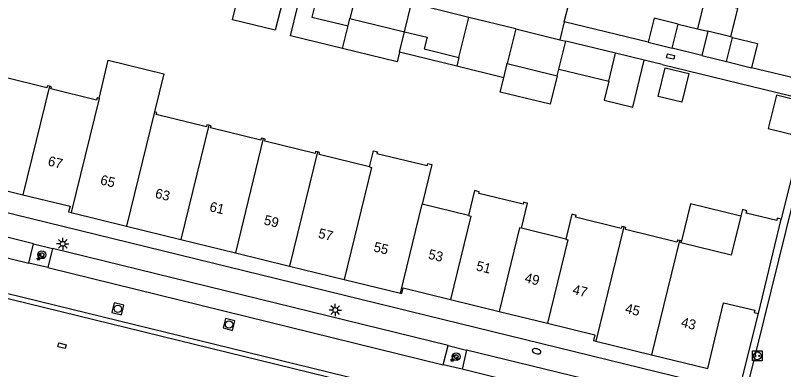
# Model space of a CAD drawing. Extents: x 125000 to 129004, y 397500 to 399008.
# Drawn here: x 126358.5 to 126436.9, y 398273.2 to 398309.3 of the extents above; entities that cross this region are included whole.
import ezdxf

# ---------------------------------------------------------------- set-up
doc = ezdxf.new("R2010")
doc.units = 0
for name, color, linetype in [('gg-afsc-erfafscheiding', 7, 'Continuous'), ('gg-afsc-hekwerk', 7, 'Continuous'), ('gg-anno-huisnummerreeks BGT', 7, 'Continuous'), ('gg-bbg-bijgebouw', 7, 'Continuous'), ('gg-bbg-gedigitaliseerde bebouwing', 7, 'Continuous'), ('gg-bbg-gedigitaliseerde bijgebouw', 7, 'Continuous'), ('gg-bbg-hoofdgebouw', 7, 'Continuous'), ('gg-bbg-luifel en loopbrug', 7, 'Continuous'), ('gg-bbg-tussenscheiding', 7, 'Continuous'), ('gg-knt-verharding', 7, 'Continuous'), ('gg-knt-verharding nz', 7, 'Continuous'), ('gt-grn-weggrens', 7, 'Continuous'), ('gt-symb-boom', 7, 'Continuous'), ('gt-symb-brandkraan', 7, 'Continuous'), ('gt-symb-groenvak', 7, 'Continuous'), ('gt-symb-kolk center center', 7, 'Continuous'), ('gt-symb-laadpunt elektrisch vervoer', 7, 'Continuous'), ('gt-symb-lichtmast', 7, 'Continuous'), ('gt-symb-rioolschacht', 7, 'Continuous')]:
    doc.layers.add(name, color=color, linetype=linetype)

# ---------------------------------------------------------------- blocks, each defined once
blk = doc.blocks.new('gt0-KOLKCC')
at = {"layer": 'gt-symb-kolk center center'}
blk.add_lwpolyline([(-0.375, 0.2), (0.375, 0.2), (0.375, -0.2), (-0.375, -0.2)], close=True, dxfattribs=at)
blk = doc.blocks.new('gt0-BR')
at = {"layer": 'gt-symb-brandkraan'}
for centre, radius, start, end in [((-0.244, 0), 0.206, 107.56694, 252.43307), ((0.599, -2.664), 3, 106.89205, 107.56694), ((0, -0.691), 0.938, 73.10799, 106.89205), ((-0.599, -2.664), 3, 72.43309, 73.10799), ((0.244, 0), 0.206, 287.56695, 72.43309), ((0.599, 2.664), 3, 252.43307, 253.10797), ((0, 0.691), 0.938, 253.10797, 286.89206), ((-0.599, 2.664), 3, 286.89206, 287.56695)]:
    blk.add_arc(centre, radius, start, end, dxfattribs=at)
blk = doc.blocks.new('gt0-LEV')
at = {"layer": 'gt-symb-laadpunt elektrisch vervoer'}
blk.add_lwpolyline([(-0.486, 0.501), (0.486, 0.501), (0.486, -0.499), (-0.486, -0.499)], close=True, dxfattribs=at)
for centre, radius in [((0, 0), 0.393), ((-0.186, 0), 0.0566), ((0.186, 0), 0.0566)]:
    blk.add_circle(centre, radius, dxfattribs=at)
blk = doc.blocks.new('gt0-GRVAK')
at = {"layer": 'gt-symb-groenvak'}
for p, q in [((-0.11, 0.189), (-0.228, 0.24)), ((-0.182, 0.153), (0.088, 0.153)), ((-0.091, 0.211), (-0.156, 0.322)), ((-0.047, 0.214), (-0.047, 0.393)), ((-0.004, 0.211), (0.061, 0.322)), ((0.015, 0.189), (0.133, 0.24)), ((0.262, -0.052), (0.197, 0.059)), ((0.305, -0.049), (0.305, 0.13)), ((0.349, -0.052), (0.414, 0.059)), ((-0.245, -0.228), (-0.363, -0.177)), ((-0.318, -0.264), (-0.047, -0.264)), ((-0.226, -0.206), (-0.291, -0.095)), ((-0.183, -0.203), (-0.183, -0.024)), ((-0.139, -0.206), (-0.074, -0.095)), ((-0.12, -0.228), (-0.002, -0.177)), ((0.243, -0.074), (0.125, -0.023)), ((0.17, -0.11), (0.441, -0.11)), ((0.368, -0.074), (0.486, -0.023))]:
    blk.add_line(p, q, dxfattribs=at)
blk = doc.blocks.new('gt0-BOOM')
at = {"layer": 'gt-symb-boom'}
for radius in [0.4, 0.2]:
    blk.add_circle((0, 0), radius, dxfattribs=at)
blk = doc.blocks.new('gt0-LMAST')
at = {"layer": 'gt-symb-lichtmast'}
for p, q in [((-0.182, 0.173), (-0.447, 0.438)), ((-0.005, 0.246), (-0.005, 0.621)), ((0.172, 0.173), (0.437, 0.438)), ((-0.255, -0.004), (-0.63, -0.004)), ((-0.182, -0.181), (-0.447, -0.446)), ((-0.005, -0.254), (-0.005, -0.629)), ((0.437, -0.446), (0.172, -0.181)), ((0.245, -0.004), (0.62, -0.004))]:
    blk.add_line(p, q, dxfattribs=at)
blk.add_circle((-0.005, -0.004), 0.25, dxfattribs=at)
blk = doc.blocks.new('gt0-RS')
at = {"layer": 'gt-symb-rioolschacht'}
blk.add_lwpolyline([(-0.5, -0.5), (0.5, -0.5), (0.5, 0.5), (-0.5, 0.5)], close=True, dxfattribs=at)
blk.add_circle((0, 0), 0.375, dxfattribs=at)

msp = doc.modelspace()

# ---------------------------------------------------------------- linework, layer by layer
at = {"layer": 'gg-afsc-erfafscheiding'}
for p, q in [((126423.116, 398306.534), (126414.543, 398308.615)), ((126424.536, 398304.265), (126422.71, 398304.705)), ((126439.649, 398302.482), (126433.647, 398303.936))]:
    msp.add_line(p, q, dxfattribs=at)
at = {"layer": 'gg-afsc-hekwerk'}
for p, q in [((126414.543, 398308.615), (126418.065, 398322.828)), ((126424.536, 398304.265), (126439.655, 398300.591)), ((126439.655, 398300.591), (126436.69, 398288.477)), ((126432.346, 398270.92), (126434.347, 398278.885))]:
    msp.add_line(p, q, dxfattribs=at)
at = {"layer": 'gg-bbg-bijgebouw'}
for p, q in [((126404.814, 398309.071), (126398.951, 398310.513)), ((126392.672, 398308.968), (126398.241, 398307.605)), ((126403.788, 398304.972), (126404.814, 398309.071)), ((126425.569, 398305.926), (126426.18, 398308.392)), ((126409.587, 398307.885), (126408.728, 398304.366)), ((126409.587, 398307.885), (126414.097, 398306.783)), ((126429.182, 398307.659), (126428.571, 398305.193)), ((126431.525, 398307.078), (126429.182, 398307.659)), ((126414.097, 398306.783), (126414.69, 398306.638)), ((126431.719, 398307.03), (126431.525, 398307.078)), ((126423.116, 398306.534), (126425.569, 398305.926)), ((126428.571, 398305.193), (126431.109, 398304.565)), ((126431.109, 398304.565), (126433.647, 398303.936)), ((126408.728, 398304.366), (126413.831, 398303.121)), ((126413.831, 398303.121), (126413.997, 398303.801))]:
    msp.add_line(p, q, dxfattribs=at)
for points in [[(126426.18, 398308.392), (126423.727, 398308.999), (126423.116, 398306.534)], [(126398.241, 398307.605), (126400.554, 398307.039), (126400.257, 398305.856), (126403.788, 398304.972)], [(126431.719, 398307.03), (126434.257, 398306.402), (126433.647, 398303.936)]]:
    msp.add_lwpolyline(points, dxfattribs=at)
at = {"layer": 'gg-bbg-gedigitaliseerde bebouwing'}
for points in [[(126367.07, 398300.809), (126368.015, 398304.696), (126373.683, 398303.317), (126372.738, 398299.429)], [(126394.655, 398293.826), (126395.061, 398295.471), (126395.469, 398295.369), (126395.427, 398295.198), (126400.555, 398293.95), (126400.605, 398294.154), (126401.018, 398294.052), (126400.037, 398290.031)]]:
    msp.add_lwpolyline(points, dxfattribs=at)
at = {"layer": 'gg-bbg-gedigitaliseerde bijgebouw'}
for p, q in [((126392.481, 398308.191), (126392.672, 398308.968)), ((126419.781, 398305.411), (126414.69, 398306.638)), ((126422.71, 398304.705), (126419.781, 398305.411)), ((126413.997, 398303.801), (126419.093, 398302.558))]:
    msp.add_line(p, q, dxfattribs=at)
for points in [[(126389.698, 398312.788), (126388.791, 398309.098), (126392.481, 398308.191)], [(126419.093, 398302.558), (126418.616, 398300.616), (126421.529, 398299.9), (126422.71, 398304.705)], [(126424.826, 398303.927), (126427.254, 398303.33), (126426.537, 398300.417), (126424.11, 398301.014), (126424.826, 398303.927)], [(126439.098, 398300.419), (126436.185, 398301.135), (126435.349, 398297.736), (126438.262, 398297.02), (126439.098, 398300.419)]]:
    msp.add_lwpolyline(points, dxfattribs=at)
at = {"layer": 'gg-bbg-hoofdgebouw'}
for p, q in [((126354.367, 398292.19), (126359.291, 398290.986)), ((126404.767, 398288.864), (126400.037, 398290.031)), ((126364.224, 398289.17), (126369.88, 398287.784)), ((126434.347, 398278.885), (126436.69, 398288.477)), ((126369.88, 398287.784), (126375.417, 398286.428)), ((126414.699, 398286.45), (126410.173, 398287.566)), ((126375.417, 398286.428), (126380.979, 398285.065)), ((126426.501, 398286.272), (126426.293, 398286.32)), ((126380.979, 398285.065), (126386.518, 398283.708)), ((126386.518, 398283.708), (126392.067, 398282.348)), ((126392.067, 398282.348), (126397.815, 398280.94)), ((126402.926, 398280.308), (126407.888, 398279.096)), ((126407.888, 398279.096), (126412.82, 398277.89)), ((126417.774, 398276.068), (126423.444, 398274.674))]:
    msp.add_line(p, q, dxfattribs=at)
for points in [[(126361.998, 398302.049), (126361.78, 398302.103), (126361.728, 398301.893), (126357.227, 398303.003), (126357.277, 398303.203), (126357.073, 398303.254)], [(126367.07, 398300.809), (126366.87, 398300.857), (126366.818, 398300.643), (126362.164, 398301.786), (126362.215, 398301.996), (126361.998, 398302.049)], [(126378.288, 398298.068), (126378.076, 398298.12), (126378.026, 398297.916), (126372.899, 398299.165), (126372.951, 398299.377), (126372.738, 398299.429)], [(126383.828, 398296.715), (126383.621, 398296.765), (126383.569, 398296.551), (126378.448, 398297.812), (126378.499, 398298.017), (126378.288, 398298.068)], [(126389.368, 398295.359), (126389.159, 398295.409), (126389.11, 398295.205), (126383.983, 398296.456), (126384.035, 398296.665), (126383.828, 398296.715)], [(126394.655, 398293.826), (126389.526, 398295.102), (126389.577, 398295.308), (126389.368, 398295.359)], [(126405.625, 398291.347), (126405.394, 398291.404), (126404.767, 398288.864)], [(126410.597, 398290.172), (126410.39, 398290.223), (126410.34, 398290.019), (126405.814, 398291.119), (126405.856, 398291.29), (126405.625, 398291.347)], [(126359.291, 398290.986), (126364.119, 398289.805), (126363.967, 398289.233), (126364.224, 398289.17)], [(126410.173, 398287.566), (126410.803, 398290.121), (126410.597, 398290.172)], [(126415.524, 398288.95), (126415.327, 398288.999), (126414.699, 398286.45)], [(126420.62, 398287.707), (126420.413, 398287.755), (126420.363, 398287.541), (126415.694, 398288.692), (126415.744, 398288.896), (126415.524, 398288.95)], [(126432.546, 398288.784), (126431.561, 398284.812), (126426.451, 398286.068), (126426.501, 398286.272)], [(126436.69, 398288.477), (126436.28, 398288.581), (126436.22, 398288.345), (126433.104, 398289.106), (126433.165, 398289.351), (126432.715, 398289.463), (126432.546, 398288.784)], [(126426.293, 398286.32), (126426.084, 398286.369), (126426.034, 398286.155), (126420.775, 398287.449), (126420.827, 398287.658), (126420.62, 398287.707)], [(126397.815, 398280.94), (126397.966, 398280.903), (126398.108, 398281.486), (126402.926, 398280.308)], [(126423.444, 398274.674), (126429.189, 398273.262), (126430.806, 398279.977), (126433.983, 398279.212), (126433.929, 398278.987), (126434.347, 398278.885)], [(126412.82, 398277.89), (126417.673, 398276.704), (126417.521, 398276.13), (126417.774, 398276.068)]]:
    msp.add_lwpolyline(points, dxfattribs=at)
at = {"layer": 'gg-bbg-luifel en loopbrug'}
for p, q in [((126409.587, 398307.885), (126404.814, 398309.071)), ((126426.18, 398308.392), (126428.127, 398307.917)), ((126391.92, 398305.893), (126392.481, 398308.191)), ((126397.729, 398305.506), (126398.241, 398307.605)), ((126428.127, 398307.917), (126429.182, 398307.659)), ((126403.57, 398304.08), (126397.729, 398305.506)), ((126428.571, 398305.193), (126425.569, 398305.926)), ((126403.788, 398304.972), (126403.57, 398304.08)), ((126408.372, 398302.909), (126403.57, 398304.08)), ((126408.372, 398302.909), (126408.728, 398304.366))]:
    msp.add_line(p, q, dxfattribs=at)
for points in [[(126391.92, 398305.893), (126386.603, 398307.191), (126388.067, 398313.189)], [(126385.774, 398310.666), (126385.057, 398307.753), (126380.688, 398308.828), (126381.404, 398311.739)], [(126431.525, 398307.078), (126432.241, 398309.991), (126428.842, 398310.826), (126428.127, 398307.917)], [(126397.729, 398305.506), (126397.492, 398304.534), (126391.92, 398305.893)], [(126413.831, 398303.121), (126413.12, 398300.206), (126408.017, 398301.451), (126408.372, 398302.909)], [(126432.546, 398288.784), (126427.428, 398290.042), (126426.501, 398286.272)]]:
    msp.add_lwpolyline(points, dxfattribs=at)
at = {"layer": 'gg-bbg-tussenscheiding'}
for p, q in [((126393.388, 398311.881), (126392.672, 398308.968)), ((126398.241, 398307.605), (126398.951, 398310.513)), ((126431.109, 398304.565), (126431.719, 398307.03)), ((126413.997, 398303.801), (126414.69, 398306.638)), ((126419.093, 398302.558), (126419.781, 398305.411)), ((126361.998, 398302.049), (126359.291, 398290.986)), ((126367.07, 398300.809), (126364.224, 398289.17)), ((126372.738, 398299.429), (126369.88, 398287.784)), ((126378.288, 398298.068), (126375.417, 398286.428)), ((126383.828, 398296.715), (126380.979, 398285.065)), ((126389.368, 398295.359), (126386.518, 398283.708)), ((126397.815, 398280.94), (126400.037, 398290.031)), ((126420.62, 398287.707), (126417.774, 398276.068)), ((126426.293, 398286.32), (126423.444, 398274.674))]:
    msp.add_line(p, q, dxfattribs=at)
for points in [[(126394.655, 398293.826), (126394.86, 398293.775), (126392.067, 398282.348)], [(126404.767, 398288.864), (126405.004, 398288.806), (126402.926, 398280.308)], [(126410.173, 398287.566), (126409.972, 398287.616), (126407.888, 398279.096)], [(126414.699, 398286.45), (126414.901, 398286.4), (126412.82, 398277.89)]]:
    msp.add_lwpolyline(points, dxfattribs=at)
at = {"layer": 'gg-knt-verharding'}
for p, q in [((126333.839, 398295.002), (126432.346, 398270.92)), ((126433.403, 398272.088), (126438.669, 398293.39)), ((126360.397, 398285.986), (126340.495, 398290.812)), ((126359.904, 398284.007), (126360.397, 398285.986)), ((126360.397, 398285.986), (126362.311, 398285.49)), ((126362.311, 398285.49), (126361.83, 398283.575)), ((126402.697, 398275.615), (126362.311, 398285.49)), ((126361.83, 398283.575), (126359.904, 398284.007)), ((126402.195, 398273.649), (126402.697, 398275.615)), ((126402.697, 398275.615), (126404.573, 398275.128)), ((126404.573, 398275.128), (126404.114, 398273.191)), ((126404.114, 398273.191), (126402.195, 398273.649))]:
    msp.add_line(p, q, dxfattribs=at)
for points in [[(126432.617, 398262.065), (126336.086, 398285.673), (126329.906, 398287.175)], [(126423.334, 398264.85), (126336.206, 398286.158), (126331.881, 398287.232)], [(126424.036, 398268.3), (126424.546, 398270.278), (126404.573, 398275.128)]]:
    msp.add_lwpolyline(points, dxfattribs=at)
at = {"layer": 'gg-knt-verharding nz'}
for p, q in [((126341.953, 398288.406), (126359.904, 398284.007)), ((126361.83, 398283.575), (126402.195, 398273.649)), ((126424.036, 398268.3), (126404.114, 398273.191))]:
    msp.add_line(p, q, dxfattribs=at)
at = {"layer": 'gt-grn-weggrens'}
msp.add_line((126414.543, 398308.615), (126414.097, 398306.783), dxfattribs=at)

# ---------------------------------------------------------------- block references
at = {"layer": 'gt-symb-boom'}
for p in [(126361.235, 398284.867), (126403.511, 398274.474)]:
    msp.add_blockref('gt0-BOOM', p, dxfattribs=at)
at = {"layer": 'gt-symb-brandkraan', "rotation": 165.88039707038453}
msp.add_blockref('gt0-BR', (126411.718, 398275.024), dxfattribs=at)
at = {"layer": 'gt-symb-groenvak'}
for p in [(126361.062, 398284.629), (126403.298, 398274.322)]:
    msp.add_blockref('gt0-GRVAK', p, dxfattribs=at)
at = {"layer": 'gt-symb-kolk center center'}
for p, rotation in [((126425.398, 398305.068), 168.22937399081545), ((126363.289, 398275.582), 165.75525752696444)]:
    msp.add_blockref('gt0-KOLKCC', p, dxfattribs=dict(at, rotation=rotation))
at = {"layer": 'gt-symb-laadpunt elektrisch vervoer'}
msp.add_blockref('gt0-LEV', (126434.25, 398274.557), dxfattribs=at)
at = {"layer": 'gt-symb-lichtmast'}
for p in [(126363.37, 398285.98), (126391.18, 398279.23)]:
    msp.add_blockref('gt0-LMAST', p, dxfattribs=at)
at = {"layer": 'gt-symb-rioolschacht'}
for p, rotation in [((126368.988, 398279.348), 166.17220496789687), ((126380.335, 398277.76), 165.8803970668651)]:
    msp.add_blockref('gt0-RS', p, dxfattribs=dict(at, rotation=rotation))

# ---------------------------------------------------------------- texts
at = {"layer": 'gg-anno-huisnummerreeks BGT'}
for s, rotation, p in [('67', 346.2, (126361.78, 398293.98)), ('65', 346.2, (126367.127, 398292.062)), ('63', 346.2, (126372.724, 398290.691)), ('61', 346.2, (126378.273, 398289.331)), ('59', 346.2, (126383.824, 398287.971)), ('57', 346.2, (126389.368, 398286.613)), ('55', 346.2, (126395.016, 398285.229)), ('53', 346.2, (126400.591, 398284.482)), ('51', 346.3, (126405.481, 398283.286)), ('49', 346.2, (126410.428, 398282.078)), ('47', 346.3, (126415.321, 398280.881)), ('45', 346.2, (126420.684, 398278.956)), ('43', 346.2, (126426.392, 398277.552))]:
    msp.add_text(s, height=1, rotation=rotation, dxfattribs=at).set_placement(p)

doc.saveas('drawing.dxf')
